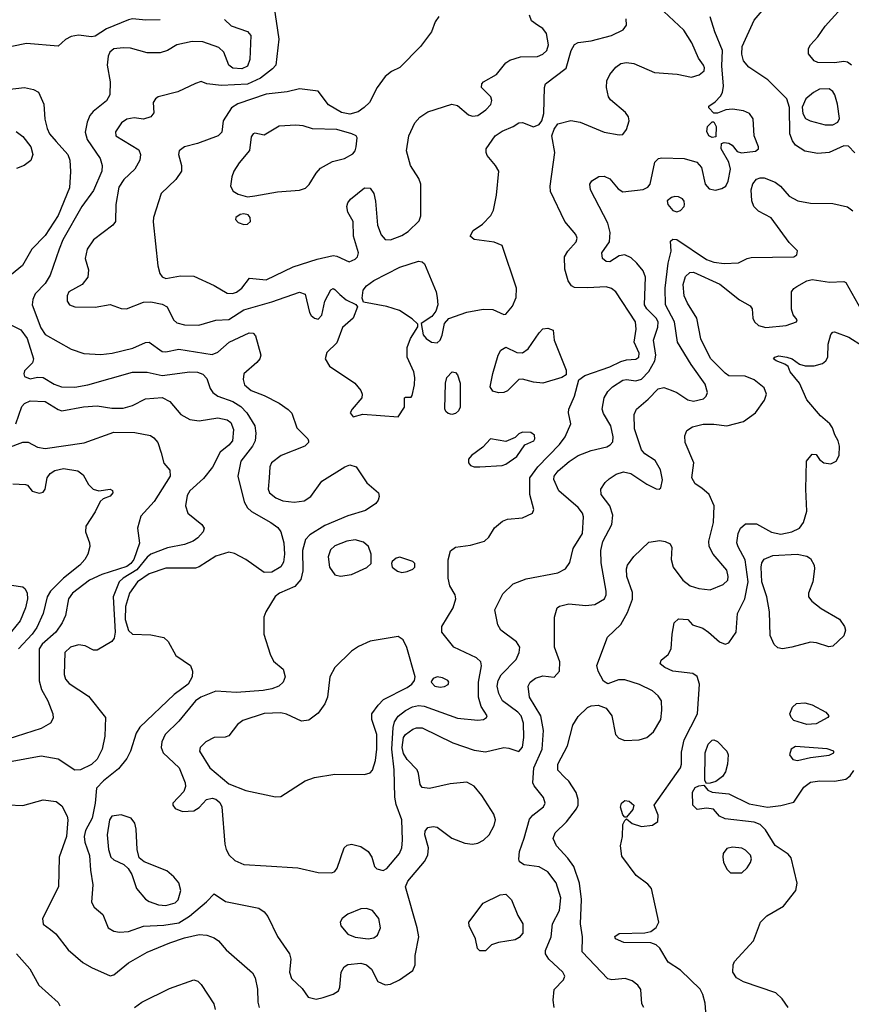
# Model space of a CAD drawing. Extents: x 1173029 to 1307123, y 522559 to 678521.
# Tile 381 of 623: x 1263429 to 1267905, y 580943 to 586240. Entities that reach past the tile are written whole.
import ezdxf

# ---------------------------------------------------------------- set-up
doc = ezdxf.new("R2010")
doc.units = 0

msp = doc.modelspace()

# ---------------------------------------------------------------- linework, layer by layer
at = {"layer": '0CON10XD'}
for points in [[(1267906.7, 585995), (1267885, 586011.5), (1267865, 586014.5), (1267815, 586006.9), (1267725, 586009.2), (1267705, 586018), (1267674, 586056), (1267674, 586085), (1267686, 586105), (1267725, 586148), (1267764.3, 586205), (1267885, 586337.5)], [(1264796.8, 586316.8), (1264822.7, 586135), (1264807.1, 585995), (1264790, 585975), (1264724.8, 585925.2), (1264655, 585892.3), (1264515, 585886.4), (1264435.7, 585895.7), (1264405, 585906.7), (1264375, 585896.2), (1264279.1, 585850.9), (1264173.8, 585825), (1264158.8, 585815), (1264146.2, 585795), (1264150.7, 585739.3), (1264135, 585716.7), (1264095, 585704.3), (1264045, 585712.5), (1264005, 585705.5), (1263977.1, 585685), (1263943.6, 585636.4), (1263945.8, 585615), (1264069.4, 585539.4), (1264078.6, 585515), (1264075.6, 585485), (1264048.9, 585435), (1263989.1, 585380.9), (1263961.9, 585338.1), (1263946.1, 585245), (1263945, 585153.8), (1263929.2, 585135), (1263825, 585055.6), (1263792.5, 585005), (1263780.5, 584955), (1263798.1, 584895), (1263795.8, 584855), (1263764.3, 584815.7), (1263693.3, 584775), (1263683.8, 584755), (1263683.3, 584725), (1263695.8, 584705.8), (1263725, 584695.8), (1263835, 584693.1), (1263915, 584706.9), (1263975, 584686.5), (1264003.6, 584683.6), (1264095, 584720.8), (1264135, 584722.7), (1264195, 584710), (1264222.9, 584695), (1264255.7, 584625), (1264275, 584609.5), (1264315, 584597.9), (1264393.7, 584596.3), (1264485, 584622.5), (1264555, 584627.3), (1264635, 584679.5), (1264785, 584721.6), (1264935, 584774.2), (1264965, 584762.5), (1264988.6, 584665), (1264998.1, 584648.1), (1265015, 584634), (1265035, 584628.8), (1265055, 584650), (1265070.5, 584725), (1265103, 584787), (1265115, 584793.8), (1265125, 584788.8), (1265151.9, 584761.9), (1265185, 584732.2), (1265238.3, 584708.3), (1265247.5, 584695), (1265223.8, 584635), (1265165.4, 584584.6), (1265135, 584501.9), (1265081.4, 584448.6), (1265072, 584415), (1265096.2, 584376.2), (1265232.9, 584285), (1265264.4, 584245), (1265272.5, 584225), (1265270, 584205), (1265217.5, 584145), (1265207.5, 584125), (1265223, 584103), (1265275, 584118), (1265466.4, 584103.6), (1265500, 584155), (1265500, 584205), (1265505, 584210), (1265535, 584210), (1265541.7, 584218.3), (1265554.4, 584275.6), (1265555.4, 584315), (1265549.3, 584345), (1265514, 584425), (1265513.4, 584476.6), (1265532, 584525), (1265571.7, 584588.3), (1265571.7, 584601.7), (1265541.3, 584631.3), (1265473.3, 584675), (1265405, 584697.1), (1265280, 584720), (1265272, 584742), (1265277.8, 584785), (1265295, 584807.8), (1265335, 584837.5), (1265475, 584908.9), (1265575, 584940.6), (1265595, 584937.5), (1265606.7, 584926.7), (1265669.5, 584775), (1265676.5, 584745), (1265678.6, 584705), (1265668.3, 584671.7), (1265646.8, 584643.2), (1265590, 584605), (1265601.2, 584545), (1265616, 584525), (1265645, 584504.4), (1265675, 584501.1), (1265691.1, 584515), (1265703, 584543), (1265714.4, 584605.6), (1265737.6, 584632.4), (1265835, 584666.2), (1265922.9, 584682.9), (1265975, 584680.9), (1266035, 584654.2), (1266045, 584656), (1266081.1, 584698.9), (1266101.3, 584745)], [(1264739.2, 582630.8), (1264595, 582619.7), (1264485, 582628.2), (1264403.5, 582595), (1264374.6, 582575), (1264284.3, 582465.7), (1264211.5, 582395), (1264193.5, 582355), (1264190.5, 582325), (1264200.5, 582295), (1264286.2, 582215), (1264318.9, 582135), (1264321.4, 582115), (1264312.2, 582087.8), (1264252, 582025), (1264252, 582015), (1264265, 581996.2), (1264305, 581980), (1264365, 581984), (1264395, 582002), (1264434.7, 582045.3), (1264465, 582051.5), (1264485, 582046), (1264505, 582028.2), (1264516.7, 582005), (1264532.7, 581805), (1264539.1, 581775), (1264555.3, 581745.3), (1264586.1, 581716.1), (1264635, 581694.6), (1264755, 581687.5), (1264925, 581676.5), (1265035, 581651.8), (1265109.1, 581650.9), (1265125, 581658), (1265137.1, 581675), (1265175.5, 581784.5), (1265190.7, 581799.3), (1265215, 581804.4), (1265265, 581791.1), (1265305, 581765.6), (1265324.4, 581735), (1265338, 581685), (1265351.1, 581671.1), (1265385, 581661.9), (1265405, 581673.3), (1265472.3, 581755), (1265485.3, 581785), (1265489.5, 581825), (1265485.2, 581935), (1265455, 582018.6), (1265447.6, 582057.6), (1265444.5, 582204.5), (1265432.4, 582315), (1265438.3, 582431.7), (1265446.7, 582463.3), (1265466.6, 582493.4), (1265506, 582524), (1265543.7, 582543.7), (1265575, 582549.7), (1265605, 582546.7), (1265785, 582482.7), (1265895, 582472.2), (1265924.3, 582475.7), (1265941.2, 582485), (1265944, 582495), (1265912.5, 582545), (1265898.4, 582595), (1265897.6, 582675), (1265914.4, 582764.4), (1265911.4, 582785), (1265887.6, 582807.6), (1265766, 582865), (1265700, 582945), (1265700, 582975), (1265762, 583075), (1265776.7, 583125), (1265773.1, 583145), (1265744.6, 583194.6), (1265734.6, 583235), (1265735.4, 583334.6), (1265747.9, 583382.1), (1265775, 583402.9), (1265855, 583413.5), (1265931.2, 583435), (1265953.4, 583456.6), (1265984.5, 583505.5), (1266027.3, 583542.7), (1266055, 583552.9), (1266135, 583559.4), (1266188.8, 583585), (1266195.8, 583605), (1266174.6, 583685), (1266174.1, 583775), (1266217.2, 583835), (1266334.8, 583955.2), (1266365.4, 583995), (1266394.3, 584065), (1266382.5, 584125), (1266384.2, 584145), (1266415.6, 584215), (1266437.7, 584302.3), (1266470, 584325), (1266605, 584373.1), (1266665, 584401.1), (1266695, 584409.7), (1266745, 584413.1), (1266761.1, 584425), (1266762.5, 584445), (1266735.6, 584505), (1266747.2, 584575), (1266743.2, 584615), (1266636.8, 584775), (1266614.3, 584794.3), (1266585, 584803.1), (1266485, 584796.9), (1266415, 584800), (1266397.9, 584807.9), (1266381.4, 584835), (1266363, 584897), (1266360.6, 584965), (1266378.1, 584995), (1266423.5, 585045), (1266430, 585065), (1266421.5, 585085), (1266362.5, 585155), (1266285.5, 585315), (1266284, 585345), (1266308.9, 585525), (1266292.6, 585615), (1266305, 585651.8), (1266325, 585678.8), (1266395, 585697.5), (1266445, 585688.5), (1266575, 585633.9), (1266655, 585619.6), (1266675, 585621.5), (1266695, 585648.6), (1266709.2, 585695), (1266705, 585717.1), (1266690.1, 585740.1), (1266608.7, 585808.7), (1266597.8, 585825), (1266586.4, 585875), (1266589.2, 585910.8), (1266604.5, 585945), (1266637.5, 585985), (1266665, 586004.6), (1266695, 586010), (1266735, 586003.8), (1266845.4, 585955.4), (1266966.9, 585946.9), (1267045, 585930), (1267086.8, 585943.2), (1267112.5, 585965), (1267115, 585980), (1267109.4, 585995), (1267083, 586033), (1267046.2, 586115), (1267003, 586183), (1266895, 586284.4)], [(1267923.7, 585523.7), (1267889.2, 585559.2), (1267865, 585561.5), (1267785, 585524.7), (1267725, 585520), (1267655, 585532.7), (1267605, 585564.4), (1267588.1, 585588.1), (1267573.6, 585626.4), (1267572.3, 585767.7), (1267557.1, 585815), (1267455.8, 585915.8), (1267352.5, 585985), (1267325, 586018), (1267314.7, 586054.7), (1267317.3, 586095), (1267382.4, 586237.6), (1267425, 586286.7)], [(1264185, 586240), (1264107.7, 586237.7), (1264035, 586244), (1264015, 586239.7), (1263895, 586191.2), (1263835, 586151.5), (1263815, 586147.9), (1263745, 586156.5), (1263705, 586149.2), (1263675.9, 586134.1), (1263635, 586097.5), (1263465, 586111.9), (1263315, 586081.5)], [(1264531.2, 586241.2), (1264566.2, 586206.2), (1264655, 586176.7), (1264672.9, 586155), (1264667.7, 586025), (1264655, 585989.4), (1264625, 585974.7), (1264575, 585978.5), (1264554.7, 585995), (1264526.7, 586065), (1264500.4, 586090.4), (1264415, 586120.9), (1264357.5, 586122.5), (1264275, 586104.6), (1264225, 586074.6), (1264185, 586061.8), (1264115, 586061.5), (1264025, 586086.7), (1263985, 586089.1), (1263935, 586082.5), (1263914.2, 586065.8), (1263905, 586043.3), (1263898.7, 585995), (1263915.4, 585905), (1263913.5, 585835), (1263895.9, 585804.1), (1263823.9, 585746.1), (1263806.9, 585725), (1263791, 585689), (1263781.2, 585635), (1263791.1, 585595), (1263862.6, 585492.6), (1263871.8, 585455), (1263870.4, 585425), (1263825, 585321.4), (1263763.1, 585235), (1263660.7, 585055), (1263640.3, 585005), (1263593.3, 584865), (1263565, 584821.5), (1263511.2, 584765), (1263499.1, 584735), (1263495.8, 584705), (1263542.5, 584582.5), (1263565, 584545.5), (1263705, 584467.1), (1263774.5, 584444.5), (1263865, 584438.8), (1263926.4, 584446.4), (1264037.2, 584472.8), (1264105, 584502.9), (1264125, 584505.7), (1264195, 584454.3), (1264215, 584453.1), (1264285, 584467.5), (1264465, 584439.1), (1264495, 584450.6), (1264555.2, 584504.8), (1264664.3, 584555.7), (1264685, 584553.8), (1264698.3, 584538.3), (1264726.7, 584435), (1264721.5, 584415), (1264705.5, 584395), (1264635.6, 584335), (1264631.5, 584305), (1264639.4, 584275), (1264674.2, 584245), (1264745, 584218.9), (1264825, 584176.9), (1264873.4, 584143.4), (1264892.7, 584122.7), (1264920.8, 584045), (1264980, 583985), (1264983.3, 583975), (1264983.3, 583965), (1264964.2, 583945.8), (1264835.4, 583894.6), (1264784.2, 583855), (1264775.7, 583835), (1264770.5, 583775), (1264766.7, 583715), (1264773.1, 583695), (1264806.8, 583666.8), (1264845, 583651.8), (1264905.3, 583644.7), (1264958.9, 583651.1), (1264995.7, 583675), (1265055, 583757.1), (1265178.8, 583835), (1265205, 583844.3), (1265240, 583835), (1265297.6, 583747.6), (1265360, 583695), (1265363.8, 583675), (1265358.8, 583655), (1265345, 583636.2), (1265290.7, 583599.3), (1265195, 583570.4), (1265070.8, 583519.2), (1264990.8, 583469.2), (1264966.7, 583443.3), (1264950, 583385), (1264953.1, 583275), (1264942.1, 583227.9), (1264909.6, 583190.4), (1264827.5, 583155), (1264803, 583137), (1264753.1, 583055), (1264742.5, 583025), (1264742.5, 582935), (1264776.1, 582826.1), (1264795, 582788), (1264846.6, 582746.6), (1264857.8, 582705), (1264847.1, 582675), (1264824, 582655), (1264785, 582639.2), (1264739.2, 582630.8)], [(1265685, 586257.5), (1265665, 586227.5), (1265645.7, 586175), (1265585.6, 586095), (1265475, 585983.1), (1265429.5, 585960.5), (1265395.4, 585934.6), (1265352.7, 585875), (1265311.8, 585795), (1265283.3, 585766.7), (1265250, 585745), (1265205, 585731.8), (1265161, 585741), (1265091.3, 585781.3), (1265035, 585855.8), (1264935, 585867.9), (1264868.5, 585851.5), (1264755, 585839.3), (1264601.9, 585788.1), (1264569.2, 585765), (1264523.8, 585696.2), (1264516.7, 585635), (1264496.7, 585615), (1264385.5, 585574.5), (1264315, 585556.7), (1264287.5, 585535), (1264282.9, 585515), (1264300, 585455), (1264300, 585425), (1264269.4, 585380.6), (1264190.8, 585305), (1264148.1, 585175), (1264147, 585153), (1264171.8, 584915), (1264183.1, 584875), (1264195, 584856.9), (1264215, 584847.8), (1264295, 584862.5), (1264365, 584859.2), (1264475, 584810), (1264545, 584768.4), (1264573.7, 584766.3)], [(1264573.7, 584766.3), (1264595, 584774.7), (1264624, 584796), (1264665, 584850), (1264755, 584839.6), (1264899.7, 584910.3), (1265028.9, 584951.1), (1265115, 584970.4), (1265135, 584967.9), (1265202.1, 584937.9), (1265235, 584952.2), (1265246.7, 584965), (1265251.5, 584985), (1265226.2, 585075), (1265223.3, 585155), (1265194.2, 585205), (1265190, 585235), (1265195.5, 585255), (1265210, 585275), (1265285, 585334.5), (1265315, 585333.3), (1265334.6, 585305), (1265344.3, 585264.3), (1265354.2, 585135), (1265375, 585082.9), (1265395, 585058.1), (1265425, 585055.5), (1265485, 585078.2), (1265518.8, 585101.2), (1265578.3, 585158.3), (1265587.8, 585185), (1265587.1, 585355), (1265576.1, 585386.1), (1265532.5, 585455), (1265510.6, 585535), (1265522.3, 585615), (1265555.5, 585685), (1265582.2, 585715), (1265625, 585744.6), (1265755, 585785.7), (1265785, 585777.5), (1265845, 585728.6), (1265865, 585720.6), (1265895, 585724.4), (1265938, 585755), (1265965, 585783.8), (1265970, 585805), (1265964.2, 585825), (1265914, 585875), (1265915.8, 585895), (1265925.8, 585905), (1265994.2, 585945.8), (1266045, 586007.1), (1266067, 586023), (1266125, 586040), (1266215, 586041.5), (1266245, 586053.8), (1266266.4, 586075), (1266275.5, 586105), (1266263.3, 586165), (1266245, 586192.9), (1266215, 586210.6), (1266183.8, 586233.8), (1266172.2, 586265)], [(1265061.3, 580978.7), (1265115, 580997.4), (1265143.8, 581016.2), (1265152.5, 581035), (1265158.8, 581115), (1265175, 581144.4), (1265195, 581156.9), (1265265, 581163.8), (1265295.8, 581155.8), (1265321.5, 581131.5), (1265356.2, 581066.2), (1265395, 581047.2), (1265425, 581052), (1265472.5, 581075), (1265544, 581125), (1265557.1, 581155), (1265557.5, 581205), (1265577.8, 581305), (1265568.9, 581355), (1265504.5, 581575), (1265518.5, 581605), (1265608.3, 581711.7), (1265626.2, 581745), (1265629.1, 581785), (1265608.6, 581855), (1265610.8, 581875), (1265625, 581893.8), (1265655, 581900), (1265675, 581895.6), (1265755, 581836.9), (1265825, 581809.6), (1265865, 581804.6), (1265895, 581810), (1265925, 581825.5), (1265955, 581854.4), (1265982, 581905), (1265990, 581935), (1265981.3, 581965), (1265916.3, 582066.3), (1265875, 582115.7), (1265835, 582137.5), (1265745, 582129.4), (1265635, 582104.3), (1265595, 582110), (1265584, 582125), (1265576, 582185), (1265567.5, 582205), (1265515, 582260.5), (1265495, 582291.4), (1265487.8, 582325), (1265495, 582378.6), (1265505.6, 582395), (1265545, 582423.8), (1265565, 582431.1), (1265595, 582431.1), (1265759.2, 582349.2), (1265875, 582309.4), (1265935, 582301.9), (1266035, 582323.8), (1266061.5, 582321.5), (1266115, 582302.2), (1266135, 582326.2), (1266142.3, 582377.7), (1266139.5, 582455), (1266127.6, 582495), (1266110.4, 582515), (1266026.6, 582575), (1266007.2, 582615), (1265998.6, 582655), (1266004.7, 582685), (1266020.3, 582715), (1266101.3, 582798.7), (1266117.7, 582835), (1266120.4, 582865), (1266102.5, 582892.5), (1266019.2, 582955), (1266002.9, 582985), (1265986, 583065), (1266028.3, 583151.7), (1266085.6, 583204.4), (1266155, 583231.9), (1266325.5, 583264.5), (1266366.2, 583285), (1266390.6, 583319.4), (1266408, 583395), (1266457.8, 583475), (1266463.1, 583565), (1266457.1, 583585), (1266434.6, 583615), (1266330.5, 583705), (1266303, 583767), (1266305.4, 583785), (1266327.1, 583812.9), (1266386.6, 583863.4), (1266435.2, 583894.8), (1266505, 583922), (1266588.3, 583941.7), (1266607.7, 583952.3), (1266620.9, 583969.1), (1266623.8, 583995), (1266610.7, 584055), (1266570.8, 584120.8), (1266563.4, 584145), (1266574.7, 584205), (1266595, 584240.5), (1266620, 584265), (1266675, 584300.7), (1266695, 584304), (1266745, 584297.3), (1266775, 584306.7), (1266815, 584346.7), (1266848, 584405), (1266852.6, 584435), (1266839.8, 584515), (1266863.3, 584585), (1266864.7, 584615), (1266854.7, 584635), (1266804, 584685), (1266792.4, 584705), (1266797.5, 584855), (1266785, 584889.2), (1266750.1, 584930.1), (1266719.1, 584959.1), (1266685, 584975.5), (1266655, 584969.5), (1266605, 584937.8), (1266585, 584939.4), (1266565.4, 584955.4), (1266562.2, 584985), (1266603.5, 585045), (1266607.1, 585095), (1266594.4, 585145), (1266501.4, 585325), (1266498, 585355), (1266507.3, 585372.7), (1266545, 585396.2), (1266575, 585397.5), (1266605, 585384.2), (1266649.6, 585329.6), (1266674.5, 585314.5), (1266785, 585326.5), (1266810.3, 585339.7), (1266822.5, 585355), (1266847.3, 585472.7), (1266867.3, 585492.7), (1266885, 585496), (1267005, 585493.1), (1267073.4, 585473.4), (1267098.2, 585445), (1267118.6, 585355), (1267139.1, 585329.1), (1267173.2, 585323.2), (1267208.7, 585331.3), (1267229.2, 585345), (1267241.4, 585371.4), (1267253.8, 585435), (1267245, 585473.3), (1267204, 585545), (1267207, 585573), (1267221.2, 585578.8), (1267245, 585576.2), (1267264.2, 585564.2), (1267290.6, 585530.6), (1267313.2, 585523.2), (1267388.3, 585531.7), (1267405.6, 585544.4), (1267406, 585555), (1267381.2, 585615), (1267375.7, 585705.7), (1267356.2, 585735), (1267325, 585749.2), (1267265, 585758.8), (1267230, 585755), (1267185, 585737.5), (1267165, 585737.5), (1267137.5, 585765), (1267137.5, 585775), (1267171.9, 585798.1), (1267201.1, 585828.9), (1267211.8, 585848.2), (1267217.1, 585882.9), (1267207.9, 585992.1), (1267211.9, 586075), (1267169.6, 586175), (1267144.5, 586255)], [(1266101.3, 584745), (1266102.5, 584795), (1266025.6, 585025.6), (1265983, 585043), (1265875, 585057.5), (1265853.8, 585075), (1265868.8, 585105), (1265919.5, 585140.5), (1265964.1, 585185.9), (1265978, 585215), (1265994.2, 585295), (1266007.1, 585425), (1265990, 585455), (1265945, 585508.8), (1265938.6, 585525), (1265940, 585545), (1265988.1, 585615), (1266025, 585640.8), (1266084.6, 585665.4), (1266115, 585685.8), (1266135, 585687.1), (1266193.7, 585663.7), (1266225, 585676.4), (1266239.4, 585695), (1266250.5, 585735), (1266253.1, 585875), (1266258.6, 585895), (1266370.6, 585979.4), (1266396.4, 586075), (1266415, 586107.1), (1266435, 586116.9), (1266505, 586126.5), (1266614.6, 586155.4), (1266676.7, 586185), (1266695, 586210), (1266692.5, 586245)], [(1263345, 585862.1), (1263455, 585874.6), (1263503.3, 585865), (1263529.1, 585849.1), (1263558.6, 585785), (1263563.1, 585705), (1263575.6, 585655), (1263588.9, 585625), (1263625.6, 585585), (1263688.2, 585515), (1263697.7, 585485), (1263702.9, 585422.9), (1263696.3, 585335), (1263635, 585185.7), (1263565, 585079.6), (1263494.1, 585005.9), (1263443.4, 584916.6), (1263385, 584869.1)], [(1267805, 585673.7), (1267831.9, 585688.1), (1267842, 585708), (1267830.6, 585785), (1267816.2, 585835), (1267805, 585853.6), (1267785, 585867.5), (1267734.1, 585865.9), (1267701.2, 585848.8), (1267660, 585815), (1267640.8, 585769.2), (1267644, 585735), (1267659.1, 585709.1), (1267683.8, 585695), (1267764, 585674), (1267805, 585673.7)], [(1264655, 585287.1), (1264695, 585291.9), (1264816.3, 585313.7), (1264935, 585323.3), (1264966.4, 585333.6), (1264986.8, 585353.2), (1265024.3, 585415), (1265048.3, 585441.7), (1265113, 585477), (1265177.4, 585492.6), (1265221.7, 585518.3), (1265234.3, 585535), (1265239.4, 585555), (1265244.3, 585605), (1265239.2, 585615), (1265216.7, 585626.7), (1265135, 585648.3), (1265005, 585653.1), (1264955, 585668.9), (1264915, 585673.1), (1264825, 585667.1), (1264745, 585618.8), (1264695, 585630), (1264685, 585626.7), (1264675, 585610), (1264666.2, 585536.2), (1264610.3, 585469.7), (1264581.5, 585425), (1264570.4, 585395), (1264564, 585345), (1264577, 585317), (1264605, 585301.1), (1264655, 585287.1)], [(1267155, 585606.7), (1267137.5, 585615), (1267128, 585638), (1267130, 585665), (1267155, 585690), (1267165, 585690), (1267176.7, 585665), (1267175, 585610), (1267155, 585606.7)], [(1263408.7, 585638.7), (1263445, 585610.6), (1263488.9, 585555), (1263500, 585515), (1263488.2, 585481.8), (1263452, 585455), (1263410.8, 585439.2)], [(1266305.6, 580925), (1266299.5, 580965), (1266305, 581023.3), (1266355.4, 581074.6), (1266362.9, 581095), (1266351.9, 581115), (1266276, 581186), (1266259.4, 581215), (1266258.3, 581231.7), (1266290, 581305), (1266295.7, 581375), (1266335, 581448), (1266341.9, 581515), (1266315.7, 581595.7), (1266271.5, 581655), (1266225, 581683.1), (1266143.2, 581693.2), (1266119.1, 581709.1), (1266114.4, 581724.4), (1266118.2, 581765), (1266143.2, 581836.8), (1266172, 581938), (1266190.4, 581959.6), (1266248.1, 582005), (1266257.8, 582025), (1266248.1, 582055), (1266197.4, 582117.4), (1266190, 582135), (1266195.9, 582215), (1266241, 582315), (1266248.2, 582415), (1266233.9, 582495), (1266171.8, 582595), (1266165.6, 582655), (1266175.7, 582675), (1266205, 582697.8), (1266245, 582710), (1266305, 582703.3), (1266334.1, 582735.9), (1266336, 582785), (1266307.1, 582865), (1266306.9, 583025), (1266320.8, 583075), (1266335, 583085.6), (1266385, 583097.3), (1266475, 583088.7), (1266525, 583094.6), (1266575.6, 583125), (1266585.5, 583145), (1266584.6, 583165), (1266558.5, 583318.5), (1266557.5, 583385), (1266567.6, 583432.4), (1266615.8, 583524.2), (1266621.5, 583575), (1266604.7, 583624.7), (1266558.1, 583685), (1266556.6, 583713.4), (1266579.5, 583750.5), (1266600.9, 583769.1), (1266639.2, 583795), (1266677.8, 583807.8), (1266717.7, 583797.7), (1266805, 583740.8), (1266855, 583716.2), (1266870, 583715), (1266878.8, 583721.2), (1266887.8, 583765), (1266877.4, 583817.4), (1266848.7, 583868.7), (1266793.6, 583903.6), (1266776.2, 583926.2), (1266738.5, 584038.5), (1266736.4, 584115), (1266747.8, 584145), (1266812.1, 584197.9), (1266865, 584253.5), (1266895, 584261.5), (1266935, 584246.7), (1266965, 584234.5), (1267024.3, 584195), (1267055, 584188.2), (1267109.5, 584200.5), (1267124.3, 584215), (1267130.6, 584235), (1267118.4, 584278.4), (1267042.7, 584385), (1266968.8, 584505), (1266952.9, 584615), (1266904.8, 584705), (1266903, 584795), (1266919.2, 584930.8), (1266934.4, 584994.4), (1266930.8, 585049.2), (1266945, 585058.6), (1266965, 585056.7), (1267125, 584949.5), (1267165, 584935.7), (1267221.3, 584928.7), (1267297.8, 584932.2), (1267344.2, 584955.8), (1267365, 584960), (1267595, 584963.3), (1267612, 584975), (1267615, 584996.7), (1267570.9, 585040.9), (1267473.3, 585173.3), (1267405, 585208.9), (1267380, 585235), (1267368.5, 585265), (1267366.1, 585325), (1267375, 585357.5), (1267395, 585382.2), (1267415, 585390), (1267435, 585389.1), (1267495, 585365.5), (1267523.1, 585345), (1267570.8, 585290.8), (1267616.2, 585266.2), (1267685, 585252.9), (1267805, 585250.9), (1267885, 585233.5), (1267912.3, 585212.3)], [(1266965, 585206.9), (1266985, 585212.9), (1267005.5, 585234.5), (1267007.5, 585245), (1267004.4, 585264.4), (1266995.4, 585275.4), (1266975, 585286.4), (1266955, 585288.2), (1266937, 585283), (1266914.4, 585265.6), (1266917.1, 585245), (1266945, 585213.3), (1266965, 585206.9)], [(1264635, 585138), (1264655, 585140), (1264671.2, 585155), (1264670, 585175), (1264659.2, 585189.2), (1264635, 585196), (1264615, 585192), (1264591.2, 585175), (1264590, 585165), (1264605, 585148.8), (1264635, 585138)], [(1266788.1, 580925), (1266776.9, 580945), (1266772.7, 581022.7), (1266756.2, 581045), (1266725, 581069.2), (1266687.7, 581082.3), (1266615, 581074.5), (1266595, 581080), (1266456.9, 581225), (1266457.5, 581305), (1266447.9, 581375), (1266452.7, 581507.3), (1266442.2, 581595), (1266410.4, 581685), (1266378.8, 581728.8), (1266317.8, 581795), (1266300.5, 581835), (1266310.5, 581865), (1266372.1, 581925), (1266425.9, 581994.1), (1266435.5, 582015), (1266435.4, 582045), (1266423.2, 582083.2), (1266383.8, 582143.8), (1266363.1, 582163.1), (1266325, 582202), (1266324.5, 582235), (1266376.9, 582333.1), (1266405.6, 582445), (1266435, 582490.8), (1266485, 582539.4), (1266505, 582548.6), (1266543, 582553), (1266585, 582535.7), (1266615.4, 582495), (1266634.7, 582394.7), (1266654.2, 582374.2), (1266685, 582362.7), (1266762.5, 582365), (1266805, 582379.1), (1266840.5, 582409.5), (1266879.1, 582475), (1266885.4, 582525), (1266883.1, 582575), (1266865, 582602.7), (1266835, 582628.7), (1266765, 582664.1), (1266685, 582688.5), (1266652.1, 582687.9), (1266595, 582666.2), (1266570.6, 582680.6), (1266542.5, 582735), (1266535.8, 582765.8), (1266592.1, 582917.9), (1266664.5, 582985.5), (1266700, 583050), (1266727.6, 583122.4), (1266727.6, 583157.6), (1266696.5, 583245), (1266694.5, 583285), (1266700, 583305), (1266735, 583351.9), (1266815, 583428.8), (1266875, 583437.8), (1266903.4, 583433.4), (1266929.7, 583419.7), (1266939.5, 583399.5), (1266935.6, 583335), (1266945.6, 583295), (1266998.8, 583225), (1267036.9, 583195), (1267085, 583179.3), (1267145, 583172.9), (1267215, 583201.5), (1267240, 583225), (1267242.7, 583245), (1267235, 583278), (1267161.1, 583365), (1267140.6, 583405), (1267138.1, 583435), (1267162.5, 583535), (1267166.7, 583625), (1267140, 583685), (1267099.6, 583719.6), (1267065, 583743.1), (1267046.5, 583775), (1267056.5, 583855), (1267010.4, 583965), (1267009.3, 584000.7), (1267020, 584030), (1267050.2, 584049.8), (1267107, 584063), (1267164.7, 584064.7), (1267235.3, 584054.7), (1267325, 584078.8), (1267389.5, 584125), (1267437.6, 584192.4), (1267447.8, 584225), (1267435, 584258.6), (1267382, 584302), (1267332.9, 584322.9), (1267245, 584324.5), (1267225, 584337.9), (1267147.2, 584417.2), (1267095, 584522.5), (1267072.6, 584635), (1267022.5, 584715), (1267005.5, 584755), (1266999.1, 584815), (1267012.2, 584857.8)], [(1267012.2, 584857.8), (1267035, 584880), (1267055, 584881.2), (1267196.4, 584816.4), (1267302.8, 584732.8), (1267361.2, 584701.2), (1267371.9, 584685), (1267374.4, 584635), (1267382.9, 584615), (1267405, 584594.4), (1267445, 584583.5), (1267555, 584594.4), (1267610, 584615), (1267613.3, 584625), (1267592.2, 584652.2), (1267582.6, 584682.6), (1267582.5, 584775), (1267595, 584794.3), (1267610.8, 584805), (1267665.3, 584834.7), (1267695, 584842.3), (1267787.6, 584827.6), (1267865, 584831.2), (1267875, 584826.7), (1267988.2, 584625)], [(1263366.2, 584605), (1263435, 584571.5), (1263468.7, 584525), (1263503.1, 584415), (1263496.8, 584393.2), (1263455, 584350.8), (1263450.9, 584335), (1263455, 584320.8), (1263485, 584307.9), (1263525, 584316.4), (1263555, 584315.5), (1263615, 584278.4), (1263653.3, 584265), (1263725, 584263.3), (1263794.7, 584275.3), (1264036, 584344), (1264115, 584343.6), (1264195, 584325.8), (1264345, 584346.3), (1264385, 584344), (1264415, 584332.5), (1264435, 584310), (1264453.6, 584255), (1264467.5, 584235), (1264494.8, 584214.8), (1264575, 584186.4), (1264618.6, 584158.6), (1264650.3, 584125), (1264694.6, 584055), (1264700, 584015), (1264696, 583975), (1264681.1, 583945), (1264619.3, 583865), (1264603.2, 583785), (1264636.6, 583646.6), (1264654, 583614), (1264676.4, 583593.6), (1264780, 583535), (1264817.3, 583507.3), (1264834, 583484), (1264851.2, 583425), (1264854.7, 583365), (1264848.2, 583321.8), (1264835, 583295.7), (1264785, 583268.1), (1264745, 583265.8), (1264645.4, 583335.4), (1264585, 583367.5), (1264555, 583374.5), (1264485, 583354.5), (1264395, 583295.7), (1264375, 583288.6), (1264215, 583288.7), (1264125, 583257.9), (1264062.8, 583215), (1264020.3, 583155), (1263997.3, 583082.7), (1263996.3, 583013.7), (1264014.4, 582954.4), (1264035, 582933.8), (1264135, 582931.2), (1264205.3, 582915.3), (1264228.2, 582895), (1264268.8, 582818.8), (1264347.5, 582765), (1264359.4, 582735), (1264357.8, 582705), (1264334.5, 582665), (1264260.5, 582609.5), (1264075.9, 582434.1), (1264055, 582401.4), (1264025.3, 582304.7), (1264004.5, 582265), (1263959.9, 582210.1), (1263880.5, 582145), (1263841.5, 582105), (1263835.5, 582025), (1263818.7, 581945), (1263782.6, 581877.4), (1263775.9, 581845), (1263780, 581815), (1263804, 581744), (1263808.8, 581665), (1263822.9, 581585), (1263815, 581492.5), (1263828.6, 581465), (1263875.4, 581425.4), (1263905, 581354.4), (1263935, 581336.5), (1263965, 581330.5), (1264015, 581334.5), (1264095, 581362.7), (1264205, 581368.4), (1264285, 581380.7), (1264342.6, 581417.4), (1264434.2, 581495), (1264475, 581538), (1264536.2, 581496.2), (1264715, 581460.6), (1264745, 581440.8), (1264764.3, 581415), (1264816.8, 581306.8), (1264880.6, 581215), (1264887.5, 581185), (1264880, 581115), (1264891.5, 581081.5), (1264948.5, 581028.5), (1264981.1, 580981.1), (1265025, 580970.7), (1265061.3, 580978.7)], [(1266005, 584233.3), (1265975, 584242), (1265961.2, 584265), (1265975.6, 584335.6), (1266004.3, 584435.7), (1266017.5, 584462.5), (1266045, 584477.9), (1266105, 584450), (1266135, 584448.5), (1266165, 584468.9), (1266225, 584556), (1266245, 584576), (1266270.7, 584580.7), (1266299.3, 584569.3), (1266305.8, 584515), (1266370.8, 584355), (1266370.5, 584329.5), (1266347.5, 584315), (1266245, 584285.3), (1266195, 584290), (1266135, 584306.7), (1266115.5, 584304.5), (1266055, 584243.3), (1266035, 584233.5), (1266005, 584233.3)], [(1267125, 580857.5), (1267118.3, 580948.3), (1267106.1, 580996.1), (1267090.5, 581025), (1266986.1, 581126.1), (1266919.7, 581169.7), (1266875, 581244.3), (1266855, 581262.9), (1266825, 581272.9), (1266680, 581275), (1266636.2, 581295), (1266632, 581308), (1266655, 581324), (1266793, 581327), (1266825, 581334.2), (1266855, 581356.2), (1266869.4, 581385), (1266830, 581565), (1266809.3, 581589.3), (1266746.2, 581635), (1266669.7, 581740.3), (1266663.2, 581795), (1266672.9, 581845), (1266675, 581910), (1266685, 581932.5), (1266695, 581940), (1266725.8, 581915.8), (1266775, 581900), (1266833.9, 581906.1), (1266863.6, 581926.4), (1266865, 581960), (1266843.8, 582015), (1266984.6, 582215), (1266990.4, 582235), (1266990.6, 582299.4), (1267005.5, 582365), (1267077.3, 582505), (1267086.9, 582665), (1267075.6, 582705.6), (1267052.7, 582722.7), (1266945, 582734.3), (1266901.2, 582755), (1266876.2, 582775), (1266881.2, 582795), (1266918.8, 582825), (1266936, 582855), (1266940, 582935), (1266952, 582995), (1266975, 583017.5), (1267025, 583012.5), (1267050, 582985), (1267105, 582966), (1267136, 582945), (1267195, 582892.9), (1267225, 582880), (1267245, 582888.1), (1267285.4, 582945), (1267292.2, 583045), (1267332.5, 583125), (1267350.3, 583215), (1267334.1, 583334.1), (1267295, 583404.3), (1267289.3, 583425), (1267296.2, 583475), (1267308.5, 583505), (1267335, 583526.9), (1267395, 583528.5), (1267475, 583483.3), (1267525, 583472.1), (1267585.2, 583484.8), (1267625.6, 583505), (1267647.5, 583535), (1267665.5, 583595.5), (1267659.5, 583715), (1267664, 583865), (1267695, 583902.5), (1267715, 583900), (1267733, 583873), (1267757.5, 583855), (1267795, 583850.9), (1267824.2, 583865), (1267839.2, 583895), (1267841.2, 583945), (1267833.9, 583973.9), (1267815.7, 584005.7), (1267802.9, 584045), (1267789.4, 584065), (1267738.4, 584108.4), (1267664.7, 584194.7), (1267626.5, 584285), (1267575.8, 584345), (1267564.1, 584374.1), (1267547.5, 584387.5), (1267500, 584405), (1267486.7, 584415), (1267492.5, 584425), (1267515, 584431.4), (1267557.5, 584425), (1267586.7, 584415), (1267626.6, 584386.6), (1267657.1, 584377.1), (1267705, 584377.7), (1267750.4, 584389.6), (1267768.6, 584405), (1267777.8, 584425), (1267780.5, 584495), (1267794.5, 584545.5), (1267805, 584558.8), (1267815, 584561.2), (1267891.5, 584531.5), (1267965.6, 584485)], [(1265755, 584116), (1265735, 584121.2), (1265722, 584132), (1265716.4, 584146.4), (1265720, 584285), (1265728, 584315), (1265756.1, 584346.1), (1265775, 584341.2), (1265785, 584330), (1265800, 584285), (1265800, 584155), (1265791.2, 584135), (1265775, 584122), (1265755, 584116)], [(1263408, 584065), (1263440.6, 584159.4), (1263455, 584175.3), (1263485, 584189.4), (1263565, 584185.8), (1263635, 584142.5), (1263655, 584136.4), (1263772.2, 584157.8), (1263845, 584161.8), (1263925, 584150), (1263985, 584150.4), (1264035, 584163.8), (1264105, 584199.6), (1264195, 584207.1), (1264237.5, 584185), (1264295.7, 584115.7), (1264345, 584089.1), (1264395, 584081.6), (1264495, 584097.6), (1264545, 584087.7), (1264565, 584073.3), (1264578.7, 584035), (1264573.6, 583975), (1264555, 583951.5), (1264507.3, 583912.7), (1264466.6, 583833.4), (1264418, 583772), (1264344.6, 583705), (1264329.8, 583680.2), (1264321.5, 583625), (1264333.1, 583585), (1264408.6, 583525), (1264421.9, 583505), (1264416.7, 583485), (1264387.4, 583452.6), (1264362, 583435), (1264315, 583416.2)], [(1263365, 583936.2), (1263445, 583967.9), (1263475, 583967.5), (1263525, 583940.8), (1263565, 583932.7), (1263775, 583963.9), (1263935, 584020.4), (1264048.5, 584018.5), (1264132.2, 584002.2), (1264150.9, 583990.9), (1264172.5, 583965), (1264190.5, 583909.5), (1264205, 583853.8), (1264237.3, 583817.3), (1264238.1, 583785), (1264152.9, 583647.1), (1264080.2, 583569.8), (1264063.5, 583505), (1264074.2, 583424.2), (1264042.5, 583335), (1264026.4, 583313.6), (1264005, 583298.9), (1263870, 583255), (1263805.2, 583224.8), (1263712.5, 583155), (1263691.3, 583125), (1263675.3, 583035), (1263657.7, 582995), (1263622.7, 582945), (1263550.1, 582879.9), (1263533.3, 582855), (1263533, 582683), (1263546.2, 582636.2), (1263579.5, 582575), (1263607.1, 582505), (1263608.6, 582481.4), (1263593.8, 582455), (1263545, 582426.7), (1263365, 582368.9)], [(1265875, 583833.5), (1265905, 583834.6), (1266025, 583841.4), (1266045, 583848), (1266105, 583890), (1266147.5, 583952.5), (1266196, 583975), (1266201.2, 583985), (1266198.8, 584005), (1266179.3, 584019.3), (1266135, 584020), (1266115, 584012.5), (1266095, 583992.5), (1266045, 583970), (1265963.3, 583985), (1265920.6, 583939.4), (1265860.8, 583895), (1265844.4, 583875), (1265844.4, 583855), (1265855, 583841.4), (1265875, 583833.5)], [(1263392.3, 583742.3), (1263459.3, 583739.3), (1263470, 583735), (1263495, 583704), (1263533.2, 583693.2), (1263555, 583698), (1263565.7, 583715), (1263576.5, 583775), (1263592.4, 583797.6), (1263616.9, 583815), (1263665, 583825.8), (1263742, 583812), (1263771.1, 583791.1), (1263799.8, 583739.8), (1263824.6, 583714.6), (1263855, 583705.6), (1263915, 583714.2), (1263927.4, 583707.4), (1263930, 583695), (1263915, 583676), (1263877.1, 583662.9), (1263862.1, 583647.9), (1263835, 583592.5), (1263784.6, 583515), (1263782.9, 583485), (1263804.6, 583425), (1263805.5, 583405), (1263794.6, 583365), (1263778.8, 583335), (1263753.1, 583305), (1263664, 583235), (1263593.6, 583165), (1263575.8, 583135), (1263554.8, 583045.2), (1263520.3, 582969.7), (1263496.3, 582935), (1263422, 582855)], [(1265155, 583246.9), (1265215, 583254.4), (1265297, 583293), (1265320, 583315), (1265320, 583365), (1265306, 583405), (1265278.3, 583428.3), (1265235, 583442.1), (1265188.8, 583435), (1265125, 583409.1), (1265102.4, 583387.6), (1265089.8, 583350.2), (1265096.8, 583295), (1265125, 583253.1), (1265155, 583246.9)], [(1264315, 583416.2), (1264225, 583398.8), (1264135, 583364.7), (1264115, 583349.2), (1264059.6, 583280.4), (1263985.2, 583235), (1263964.7, 583215.3), (1263931.1, 583135), (1263942.2, 582945), (1263936.6, 582913.4), (1263925, 582894.5), (1263845, 582848), (1263825, 582848), (1263780.9, 582870.9), (1263745, 582876.5), (1263702, 582865), (1263670.8, 582835), (1263667.3, 582717.3), (1263675, 582691.2), (1263695, 582668.6), (1263799.8, 582599.8), (1263890, 582485), (1263886.7, 582385), (1263872.4, 582315), (1263845, 582261.5), (1263815, 582232.1), (1263756.2, 582205), (1263725, 582202.7), (1263635, 582261.1), (1263545, 582277.3), (1263368, 582245)], [(1267535, 582855.8), (1267510, 582860), (1267489.1, 582879.1), (1267467.8, 582927.8), (1267463.8, 583055), (1267450.4, 583135), (1267422.8, 583215), (1267418.8, 583295), (1267422.9, 583317.1), (1267435, 583337.5), (1267482.8, 583357.2), (1267614, 583364), (1267664.6, 583354.6), (1267685, 583341.4), (1267705, 583306.2), (1267706.2, 583285), (1267698.5, 583215), (1267674.3, 583155), (1267674.2, 583135), (1267692.3, 583112.3), (1267742, 583072), (1267840.8, 583015), (1267868.6, 582975), (1267874.4, 582955), (1267864.4, 582925), (1267805, 582870), (1267783.2, 582866.8), (1267716.9, 582886.9), (1267685, 582890.3), (1267585, 582863.6), (1267535, 582855.8)], [(1265485, 583265.6), (1265515, 583271.9), (1265545, 583284.2), (1265555.8, 583295), (1265555.8, 583315), (1265543.8, 583325), (1265475, 583347.9), (1265455, 583342.9), (1265434, 583325), (1265430, 583315), (1265434, 583295), (1265462.2, 583272.2), (1265485, 583265.6)], [(1263385, 583197.5), (1263445, 583188.6), (1263457.6, 583177.6), (1263468.2, 583155), (1263469.7, 583125), (1263460.6, 583075), (1263431.2, 583005), (1263385, 582949.2)], [(1264805, 582059.4), (1264835, 582060.6), (1264965.4, 582144.6), (1265015, 582163.6), (1265125, 582180.6), (1265285, 582178.8), (1265315, 582188.8), (1265326.9, 582203.1), (1265344.4, 582255), (1265351.5, 582315), (1265350.7, 582395), (1265324.5, 582475), (1265324.5, 582505), (1265357.4, 582552.6), (1265387.1, 582582.9), (1265515, 582646.7), (1265540, 582665), (1265554.5, 582685), (1265556.7, 582705), (1265512.7, 582862.7), (1265492.9, 582902.9), (1265465, 582922.2), (1265315, 582896), (1265251.7, 582868.3), (1265215, 582842.9), (1265125.7, 582755), (1265098.8, 582705), (1265084.6, 582595.4), (1265071.5, 582558.5), (1265035, 582509.2), (1264985, 582472), (1264945, 582465.8), (1264865, 582503.6), (1264835, 582510.8), (1264745, 582506.6), (1264629.7, 582470.3), (1264601.1, 582448.9), (1264555, 582387.5), (1264535, 582380), (1264475, 582378.8), (1264430, 582355), (1264400, 582325), (1264396, 582305), (1264451.4, 582215), (1264555, 582129.6), (1264645, 582093.3), (1264805, 582059.4)], [(1265691.4, 582648.6), (1265715, 582652.9), (1265735, 582663.3), (1265738.8, 582675), (1265732.5, 582685), (1265705, 582699.2), (1265675, 582704), (1265653.3, 582695), (1265646.2, 582685), (1265644, 582675), (1265663.8, 582655), (1265691.4, 582648.6)], [(1267665, 582447.3), (1267595, 582469.4), (1267580.6, 582485), (1267574.4, 582505), (1267588.3, 582541.7), (1267609.1, 582560.9), (1267655, 582564.4), (1267695, 582554.4), (1267768, 582515), (1267783.8, 582495), (1267778.8, 582485), (1267715, 582451.8), (1267665, 582447.3)], [(1267125, 582130), (1267116.7, 582146.7), (1267118, 582295), (1267135, 582342), (1267155, 582364), (1267165, 582365.8), (1267185, 582356), (1267234.2, 582304.2), (1267242, 582285), (1267239.2, 582235), (1267226.8, 582193.2), (1267211.2, 582168.8), (1267175, 582141.2), (1267145, 582133.3), (1267125, 582130)], [(1267615, 582254.5), (1267685, 582271.5), (1267785, 582282.5), (1267811.2, 582295), (1267810, 582305), (1267775, 582317.1), (1267605, 582329.3), (1267581.2, 582315), (1267572.7, 582285), (1267590.4, 582260.4), (1267615, 582254.5)], [(1267564.2, 580925), (1267532.5, 580972.5), (1267498.8, 581005), (1267323.8, 581063.8), (1267286.9, 581085), (1267266.9, 581115), (1267268.6, 581155), (1267276.6, 581173.4), (1267377.5, 581285), (1267416.7, 581385), (1267451, 581419), (1267539.6, 581470.4), (1267606.2, 581555), (1267612.9, 581595), (1267581.2, 581731.2), (1267565, 581750.9), (1267495, 581797.1), (1267442.2, 581882.2), (1267415, 581910), (1267382.6, 581922.6), (1267225, 581941.1), (1267196.2, 581955), (1267162.7, 581992.7), (1267125, 581998.8), (1267075, 581990), (1267052, 582015), (1267050.8, 582085), (1267065, 582108.8), (1267085, 582118.8), (1267111.7, 582121.7), (1267132.5, 582095), (1267155, 582083.8), (1267245, 582076), (1267355, 582021.2), (1267454.1, 582004.1), (1267525, 582012.2), (1267595, 582030), (1267648.7, 582111.3), (1267685, 582138), (1267734.7, 582145.3), (1267815, 582142.5), (1267875.9, 582154.1), (1267898, 582172), (1267918.5, 582201.5)], [(1263365, 582015.7), (1263445, 582012.5), (1263555, 582043.1), (1263625, 582033.1), (1263655, 582010.6), (1263683.6, 581955), (1263687.8, 581935), (1263680.2, 581845), (1263641.2, 581735), (1263638.2, 581575), (1263550.9, 581405), (1263554.1, 581374.1), (1263593.8, 581345), (1263622.8, 581322.8), (1263689.4, 581235), (1263768.6, 581168.6), (1263815, 581140), (1263915, 581095.5), (1263935, 581101.5), (1264014.8, 581165.2), (1264115, 581222.5), (1264236, 581274), (1264315, 581300.3), (1264395, 581318.2), (1264435, 581315.4), (1264475, 581301.1), (1264499.2, 581285), (1264540.8, 581235), (1264681.9, 581111.9), (1264695.6, 581085), (1264708.5, 581025), (1264710.5, 580955), (1264717.8, 580925)], [(1266695, 581950), (1266685, 581950), (1266675, 581962.5), (1266663.2, 582003.2), (1266667.5, 582025), (1266685, 582040), (1266710, 582035), (1266733.6, 582013.6), (1266729.2, 581990.8), (1266695, 581950)], [(1264215, 581473.8), (1264265, 581488.1), (1264282.2, 581505), (1264295.4, 581555), (1264286, 581596), (1264259.1, 581629.1), (1264220.2, 581660.2), (1264098.7, 581708.7), (1264071.1, 581731.1), (1264060.6, 581775), (1264055.5, 581885.5), (1264047.9, 581917.9), (1264028, 581945), (1263975, 581962.5), (1263925, 581954.5), (1263911.9, 581935), (1263898.7, 581855), (1263907.3, 581775), (1263919.6, 581735), (1263935, 581720.9), (1263988.8, 581695), (1264013, 581673), (1264031.9, 581641.9), (1264057.9, 581565), (1264105, 581508.5), (1264125, 581495.5), (1264175, 581478.5), (1264215, 581473.8)], [(1267315, 581650), (1267345, 581676.7), (1267362, 581705), (1267367.5, 581725), (1267362.5, 581745), (1267335, 581772.9), (1267315, 581783.3), (1267265, 581788.1), (1267235, 581781.4), (1267215.6, 581755), (1267213.1, 581735), (1267217.1, 581707.1), (1267235, 581670), (1267255, 581650), (1267315, 581650)], [(1265935, 581230), (1265905, 581230), (1265893, 581243), (1265881.2, 581295), (1265847.1, 581365), (1265846.9, 581385), (1265922.4, 581487.6), (1266015, 581530.9), (1266045, 581534.5), (1266076.2, 581505), (1266110.5, 581420.5), (1266137.5, 581375), (1266136.2, 581325), (1266117.9, 581302.1), (1266095, 581289.4), (1266005.4, 581274.6), (1265968, 581262), (1265935, 581230)], [(1265305, 581294.6), (1265335, 581300.9), (1265355, 581314.3), (1265371.2, 581355), (1265361.1, 581405), (1265327.8, 581447.8), (1265295, 581458.8), (1265265, 581456.2), (1265195, 581427.5), (1265164.3, 581405), (1265154.4, 581385), (1265156.9, 581365), (1265195, 581320.6), (1265234, 581304), (1265305, 581294.6)], [(1263412.2, 581215), (1263483.2, 581133.2), (1263532.2, 581045), (1263635, 580951.9), (1263645.4, 580935)], [(1264046.2, 580925), (1264085.5, 580954.5), (1264235, 581027.8), (1264365, 581074.2), (1264386.6, 581066.6), (1264405, 581050), (1264473.1, 580945), (1264480, 580915)]]:
    msp.add_lwpolyline(points, dxfattribs=at)

doc.saveas('drawing.dxf')
